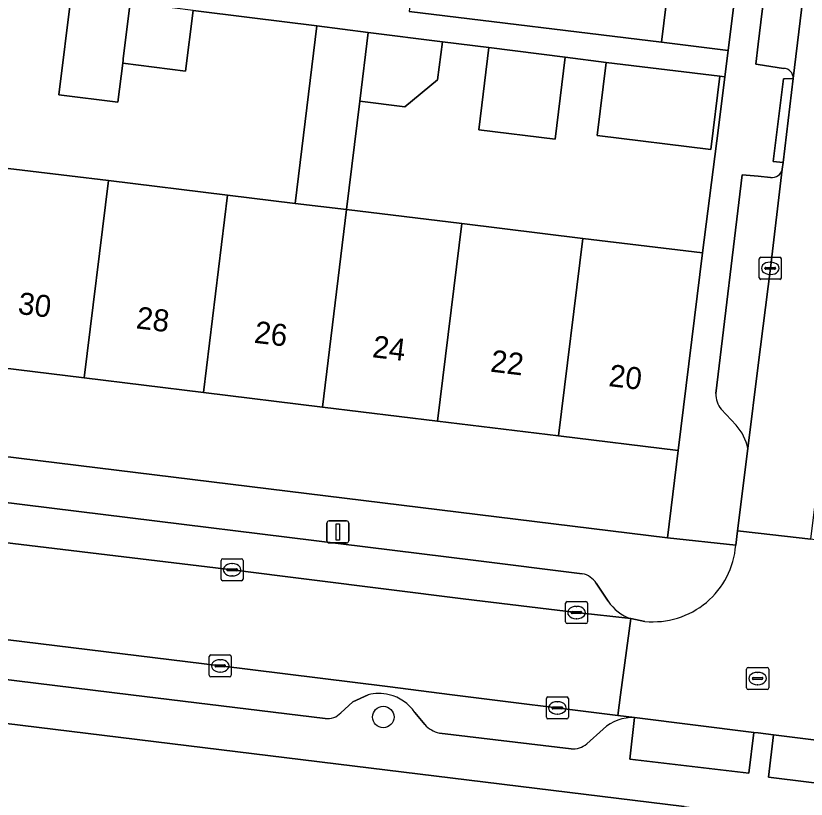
# Model space of a CAD drawing. Extents: x 158086 to 159499, y 382904 to 383981.
# Drawn here: x 158466.28 to 158502.18, y 383245.25 to 383280.84 of the extents above; entities that cross this region are included whole.
import ezdxf

# ---------------------------------------------------------------- set-up
doc = ezdxf.new("R2010")
doc.units = 0
for name, color, linetype in [('IMGEO_Boom', 7, 'Continuous'), ('IMGEO_Erf', 7, 'Continuous'), ('IMGEO_Kolk', 7, 'Continuous'), ('IMGEO_Lichtmast', 7, 'Continuous'), ('IMGEO_Muur', 7, 'Continuous'), ('IMGEO_Pand', 7, 'Continuous'), ('IMGEO_Pand_nummerreeks', 7, 'Continuous'), ('IMGEO_Parkeervlak_open', 7, 'Continuous'), ('IMGEO_Rijbaan_lokaal_open', 7, 'Continuous'), ('IMGEO_Rioolput', 7, 'Continuous'), ('IMGEO_Voetpad_open', 7, 'Continuous')]:
    doc.layers.add(name, color=color, linetype=linetype)

msp = doc.modelspace()

# ---------------------------------------------------------------- linework, layer by layer
at = {"layer": 'IMGEO_Boom'}
msp.add_circle((158482.968, 383248.984), 0.489, dxfattribs=at)
at = {"layer": 'IMGEO_Erf'}
for points in [[(158507.33, 383348.969), (158507.162, 383348.995), (158504.282, 383349.355), (158503.662, 383344.369), (158503.023, 383339.223), (158502.491, 383339.255), (158501.862, 383334.168), (158501.254, 383329.253), (158500.667, 383324.506), (158500.058, 383319.575), (158500, 383319.11), (158499.428, 383314.481), (158498.844, 383309.761), (158498.215, 383304.671), (158497.589, 383299.609), (158496.962, 383294.538), (158496.371, 383289.76), (158496.824, 383289.705), (158496.808, 383289.575), (158496.205, 383284.591), (158495.607, 383279.645), (158498.634, 383279.267), (158500, 383290.217)], [(158479.949, 383280.377), (158476.888, 383280.761), (158474.332, 383281.082), (158473.986, 383278.331), (158471.136, 383278.689), (158470.913, 383276.914), (158468.229, 383277.251), (158468.798, 383281.777), (158465.022, 383282.252), (158464.68, 383279.528), (158460.738, 383280.024), (158455.458, 383280.688), (158455.8, 383283.41), (158450.334, 383284.096), (158449.809, 383279.849), (158444.304, 383280.544), (158443.817, 383276.596), (158449.282, 383275.931), (158454.558, 383275.289), (158460.076, 383274.617), (158465.154, 383273.999), (158470.483, 383273.35), (158475.9, 383272.691), (158478.967, 383272.317)], [(158498.201, 383275.747), (158498.484, 383278.066), (158498.249, 383278.095), (158497.843, 383274.766), (158492.683, 383275.397), (158493.089, 383278.725), (158491.232, 383278.96), (158490.777, 383275.239), (158487.314, 383275.662), (158487.77, 383279.395), (158485.654, 383279.661), (158485.437, 383277.928), (158483.945, 383276.707), (158481.907, 383276.963), (158481.303, 383272.033), (158486.53, 383271.397), (158492.027, 383270.728), (158497.468, 383270.066)], [(158495.88, 383257.124), (158496.369, 383261.093), (158490.929, 383261.758), (158485.432, 383262.429), (158480.205, 383263.068), (158474.803, 383263.728), (158469.386, 383264.39), (158464.057, 383265.041), (158458.98, 383265.661), (158453.462, 383266.336), (158448.186, 383266.98), (158442.705, 383267.65), (158442.228, 383263.707)]]:
    msp.add_lwpolyline(points, close=True, dxfattribs=at)
msp.add_lwpolyline([(158436.549, 383248.305), (158441.758, 383247.657), (158441.696, 383247.152), (158441.807, 383247.138), (158446.774, 383246.532), (158451.695, 383245.931), (158456.494, 383245.345), (158461.605, 383244.721), (158466.13, 383244.169), (158471.399, 383243.525), (158476.25, 383242.933), (158481.134, 383242.337), (158485.89, 383241.756), (158485.95, 383242.251), (158486.107, 383242.232), (158491.225, 383241.61), (158496.149, 383241.011), (158496.63, 383244.919), (158455.212, 383250), (158436.049, 383252.351)], dxfattribs=at)
at = {"layer": 'IMGEO_Kolk'}
for p, q in [((158500.048, 383268.942), (158500.048, 383269.794)), ((158500.123, 383269.868), (158500.975, 383269.868)), ((158500.536, 383269.648), (158500.561, 383269.648)), ((158501.049, 383269.794), (158501.049, 383268.942)), ((158500.307, 383269.362), (158500.307, 383269.374)), ((158500.745, 383269.325), (158500.347, 383269.325)), ((158500.35, 383269.411), (158500.748, 383269.411)), ((158500.791, 383269.374), (158500.791, 383269.362)), ((158500.559, 383269.088), (158500.534, 383269.088)), ((158500.975, 383268.868), (158500.123, 383268.868)), ((158475.601, 383255.247), (158475.601, 383256.099)), ((158475.676, 383256.173), (158476.528, 383256.173)), ((158476.602, 383256.099), (158476.602, 383255.247)), ((158475.86, 383255.667), (158475.86, 383255.679)), ((158476.298, 383255.63), (158475.9, 383255.63)), ((158475.903, 383255.716), (158476.301, 383255.716)), ((158476.089, 383255.953), (158476.114, 383255.953)), ((158476.344, 383255.679), (158476.344, 383255.667)), ((158476.112, 383255.393), (158476.087, 383255.393)), ((158476.528, 383255.173), (158475.676, 383255.173)), ((158491.321, 383254.23), (158492.173, 383254.23)), ((158491.246, 383253.304), (158491.246, 383254.156)), ((158491.734, 383254.01), (158491.759, 383254.01)), ((158492.247, 383254.156), (158492.247, 383253.304)), ((158491.505, 383253.724), (158491.505, 383253.736)), ((158491.943, 383253.687), (158491.545, 383253.687)), ((158491.548, 383253.773), (158491.946, 383253.773)), ((158491.757, 383253.45), (158491.732, 383253.45)), ((158491.989, 383253.736), (158491.989, 383253.724)), ((158492.173, 383253.23), (158491.321, 383253.23)), ((158475.063, 383250.883), (158475.063, 383251.735)), ((158475.138, 383251.809), (158475.99, 383251.809)), ((158476.064, 383251.735), (158476.064, 383250.883)), ((158475.322, 383251.303), (158475.322, 383251.315)), ((158475.365, 383251.352), (158475.763, 383251.352)), ((158475.551, 383251.589), (158475.576, 383251.589)), ((158475.806, 383251.315), (158475.806, 383251.303)), ((158475.76, 383251.266), (158475.362, 383251.266)), ((158475.574, 383251.029), (158475.549, 383251.029)), ((158475.99, 383250.809), (158475.138, 383250.809)), ((158490.45, 383249.898), (158491.302, 383249.898)), ((158490.375, 383248.972), (158490.375, 383249.824)), ((158490.863, 383249.678), (158490.888, 383249.678)), ((158491.376, 383249.824), (158491.376, 383248.972)), ((158490.634, 383249.392), (158490.634, 383249.404)), ((158491.072, 383249.355), (158490.674, 383249.355)), ((158490.677, 383249.441), (158491.075, 383249.441)), ((158491.118, 383249.404), (158491.118, 383249.392)), ((158491.302, 383248.898), (158490.45, 383248.898)), ((158490.886, 383249.118), (158490.861, 383249.118))]:
    msp.add_line(p, q, dxfattribs=at)
for points in [[(158500.048, 383268.942), (158500.048, 383269.794)], [(158500.123, 383269.868), (158500.975, 383269.868)], [(158501.049, 383269.794), (158501.049, 383268.942)], [(158500.975, 383268.868), (158500.123, 383268.868)], [(158475.601, 383255.247), (158475.601, 383256.099)], [(158475.676, 383256.173), (158476.528, 383256.173)], [(158476.602, 383256.099), (158476.602, 383255.247)], [(158476.528, 383255.173), (158475.676, 383255.173)], [(158491.321, 383254.23), (158492.173, 383254.23)], [(158491.246, 383253.304), (158491.246, 383254.156)], [(158492.247, 383254.156), (158492.247, 383253.304)], [(158492.173, 383253.23), (158491.321, 383253.23)], [(158475.063, 383250.883), (158475.063, 383251.735)], [(158475.138, 383251.809), (158475.99, 383251.809)], [(158476.064, 383251.735), (158476.064, 383250.883)], [(158475.99, 383250.809), (158475.138, 383250.809)], [(158490.45, 383249.898), (158491.302, 383249.898)], [(158490.375, 383248.972), (158490.375, 383249.824)], [(158491.376, 383249.824), (158491.376, 383248.972)], [(158491.302, 383248.898), (158490.45, 383248.898)]]:
    msp.add_lwpolyline(points, dxfattribs=at)
for centre, radius, start, end in [((158500.125, 383269.792), 0.0765, 91.552, 178.448), ((158500.125, 383269.792), 0.0765, 91.552, 178.448), ((158500.973, 383269.792), 0.0765, 1.552, 88.448), ((158500.973, 383269.792), 0.0765, 1.552, 88.448), ((158500.347, 383269.371), 0.0403, 85.8775, 175.7526), ((158500.344, 383269.361), 0.0366, 178.938, 274.7102), ((158500.748, 383269.368), 0.043, 264.8664, 352.4533), ((158500.752, 383269.373), 0.0386, 1.7309, 96.639), ((158500.125, 383268.944), 0.0765, 181.552, 268.448), ((158500.125, 383268.944), 0.0765, 181.552, 268.448), ((158500.973, 383268.944), 0.0765, 271.552, 358.448), ((158500.973, 383268.944), 0.0765, 271.552, 358.448), ((158475.678, 383256.097), 0.0765, 91.552, 178.448), ((158475.678, 383256.097), 0.0765, 91.552, 178.448), ((158476.526, 383256.097), 0.0765, 1.552, 88.448), ((158476.526, 383256.097), 0.0765, 1.552, 88.448), ((158475.9, 383255.676), 0.0403, 85.8775, 175.7526), ((158475.897, 383255.666), 0.0366, 178.938, 274.7102), ((158476.301, 383255.673), 0.043, 264.8664, 352.4533), ((158476.305, 383255.678), 0.0386, 1.7309, 96.639), ((158475.678, 383255.249), 0.0765, 181.552, 268.448), ((158475.678, 383255.249), 0.0765, 181.552, 268.448), ((158476.526, 383255.249), 0.0765, 271.552, 358.448), ((158476.526, 383255.249), 0.0765, 271.552, 358.448), ((158491.323, 383254.154), 0.0765, 91.552, 178.448), ((158491.323, 383254.154), 0.0765, 91.552, 178.448), ((158492.171, 383254.154), 0.0765, 1.552, 88.448), ((158492.171, 383254.154), 0.0765, 1.552, 88.448), ((158491.545, 383253.733), 0.0403, 85.8775, 175.7526), ((158491.542, 383253.723), 0.0366, 178.938, 274.7102), ((158491.946, 383253.73), 0.043, 264.8664, 352.4533), ((158491.95, 383253.735), 0.0386, 1.7309, 96.639), ((158491.323, 383253.306), 0.0765, 181.552, 268.448), ((158491.323, 383253.306), 0.0765, 181.552, 268.448), ((158492.171, 383253.306), 0.0765, 271.552, 358.448), ((158492.171, 383253.306), 0.0765, 271.552, 358.448), ((158475.14, 383251.733), 0.0765, 91.552, 178.448), ((158475.14, 383251.733), 0.0765, 91.552, 178.448), ((158475.988, 383251.733), 0.0765, 1.552, 88.448), ((158475.988, 383251.733), 0.0765, 1.552, 88.448), ((158475.362, 383251.312), 0.0403, 85.8775, 175.7526), ((158475.359, 383251.302), 0.0366, 178.938, 274.7102), ((158475.763, 383251.309), 0.043, 264.8664, 352.4533), ((158475.767, 383251.314), 0.0386, 1.7309, 96.639), ((158475.14, 383250.885), 0.0765, 181.552, 268.448), ((158475.14, 383250.885), 0.0765, 181.552, 268.448), ((158475.988, 383250.885), 0.0765, 271.552, 358.448), ((158475.988, 383250.885), 0.0765, 271.552, 358.448), ((158490.452, 383249.822), 0.0765, 91.552, 178.448), ((158490.452, 383249.822), 0.0765, 91.552, 178.448), ((158491.3, 383249.822), 0.0765, 1.552, 88.448), ((158491.3, 383249.822), 0.0765, 1.552, 88.448), ((158490.674, 383249.401), 0.0403, 85.8775, 175.7526), ((158490.671, 383249.391), 0.0366, 178.938, 274.7102), ((158491.075, 383249.398), 0.043, 264.8664, 352.4533), ((158491.079, 383249.403), 0.0386, 1.7309, 96.639), ((158490.452, 383248.974), 0.0765, 181.552, 268.448), ((158490.452, 383248.974), 0.0765, 181.552, 268.448), ((158491.3, 383248.974), 0.0765, 271.552, 358.448), ((158491.3, 383248.974), 0.0765, 271.552, 358.448)]:
    msp.add_arc(centre, radius, start, end, dxfattribs=at)
for centre, major_axis, ratio, start_param, end_param in [((158500.535, 383269.368), (-0.387, 0.002), 0.722429, 4.712389, 7.853982), ((158500.56, 383269.368), (-0.39, 0.002), 0.717154, 1.570796, 4.712389), ((158476.088, 383255.673), (-0.387, 0.002), 0.722429, 4.712389, 7.853982), ((158476.113, 383255.673), (-0.39, 0.002), 0.717154, 1.570796, 4.712389), ((158491.733, 383253.73), (-0.387, 0.002), 0.722429, 4.712389, 7.853982), ((158491.758, 383253.73), (-0.39, 0.002), 0.717154, 1.570796, 4.712389), ((158475.55, 383251.309), (-0.387, 0.002), 0.722429, 4.712389, 7.853982), ((158475.575, 383251.309), (-0.39, 0.002), 0.717154, 1.570796, 4.712389), ((158490.862, 383249.398), (-0.387, 0.002), 0.722429, 4.712389, 7.853982), ((158490.887, 383249.398), (-0.39, 0.002), 0.717154, 1.570796, 4.712389)]:
    msp.add_ellipse(centre, major_axis=major_axis, ratio=ratio, start_param=start_param, end_param=end_param, dxfattribs=at)
at = {"layer": 'IMGEO_Lichtmast'}
for p, q in [((158480.409, 383256.992), (158480.409, 383257.792)), ((158480.409, 383257.792), (158480.409, 383256.992)), ((158480.509, 383257.892), (158481.299, 383257.892)), ((158481.299, 383257.892), (158480.509, 383257.892)), ((158481.399, 383257.792), (158481.399, 383256.992)), ((158481.399, 383256.992), (158481.399, 383257.792)), ((158481.299, 383256.892), (158480.509, 383256.892)), ((158480.509, 383256.892), (158481.299, 383256.892))]:
    msp.add_line(p, q, dxfattribs=at)
msp.add_lwpolyline([(158480.829, 383257.767), (158480.979, 383257.767), (158480.979, 383257.017), (158480.829, 383257.017), (158480.829, 383257.767)], dxfattribs=at)
for centre, start, end in [((158480.509, 383257.792), 90, 180), ((158480.509, 383257.792), 90, 180), ((158481.299, 383257.792), 0, 90), ((158481.299, 383257.792), 360, 90), ((158480.509, 383256.992), 180, 270), ((158480.509, 383256.992), 180, 270), ((158481.299, 383256.992), 270, 0), ((158481.299, 383256.992), 270, 0)]:
    msp.add_arc(centre, 0.1, start, end, dxfattribs=at)
at = {"layer": 'IMGEO_Muur'}
msp.add_lwpolyline([(158497.468, 383270.066), (158498.201, 383275.747)], dxfattribs=at)
at = {"layer": 'IMGEO_Pand'}
for points in [[(158487.155, 383285.683), (158484.738, 383285.975), (158484.14, 383281.031), (158495.607, 383279.645), (158496.205, 383284.591)], [(158471.474, 383281.441), (158468.798, 383281.777), (158468.229, 383277.251), (158470.913, 383276.914), (158471.136, 383278.689), (158471.153, 383278.825), (158471.16, 383278.877)], [(158474.332, 383281.082), (158471.474, 383281.441), (158471.16, 383278.877), (158471.153, 383278.825), (158471.136, 383278.689), (158473.986, 383278.331)], [(158481.907, 383276.963), (158482.289, 383280.083), (158479.949, 383280.377), (158478.967, 383272.317), (158481.303, 383272.033)], [(158485.654, 383279.661), (158482.289, 383280.083), (158481.907, 383276.963), (158483.945, 383276.707), (158485.437, 383277.928)], [(158491.232, 383278.96), (158487.77, 383279.395), (158487.314, 383275.662), (158490.777, 383275.239)], [(158498.249, 383278.095), (158493.089, 383278.725), (158492.683, 383275.397), (158497.843, 383274.766)], [(158465.154, 383273.999), (158464.057, 383265.041), (158469.386, 383264.39), (158470.483, 383273.35)], [(158474.803, 383263.728), (158475.9, 383272.691), (158470.483, 383273.35), (158469.386, 383264.39)], [(158481.303, 383272.033), (158478.967, 383272.317), (158475.9, 383272.691), (158474.803, 383263.728), (158480.205, 383263.068)], [(158481.303, 383272.033), (158480.205, 383263.068), (158485.432, 383262.429), (158486.53, 383271.397)], [(158492.027, 383270.728), (158486.53, 383271.397), (158485.432, 383262.429), (158490.929, 383261.758)], [(158492.027, 383270.728), (158490.929, 383261.758), (158496.369, 383261.093), (158497.468, 383270.066)]]:
    msp.add_lwpolyline(points, close=True, dxfattribs=at)
at = {"layer": 'IMGEO_Parkeervlak_open'}
for points in [[(158501.59, 383277.987), (158506.35, 383317.307)], [(158501.97, 383287.808), (158501.006, 383287.921), (158500, 383279.545), (158499.891, 383278.638), (158500, 383278.621), (158501.148, 383278.447)], [(158500.555, 383273.498), (158500, 383273.547), (158499.276, 383273.61), (158498.077, 383263.682)], [(158500.55, 383269.368), (158501.094, 383273.877)], [(158499.527, 383261.181), (158500, 383264.965), (158500.55, 383269.368)], [(158498.309, 383262.966), (158498.996, 383262.236)], [(158445.597, 383259.373), (158448.07, 383259.066), (158462.337, 383257.321), (158476.097, 383255.672), (158486.594, 383254.36), (158491.746, 383253.729), (158494.213, 383253.454)], [(158492.005, 383255.497), (158487.058, 383256.111), (158464.216, 383258.925)], [(158494.387, 383248.956), (158493.623, 383249.052), (158486.101, 383250), (158483.157, 383250.371), (158475.455, 383251.323), (158447.495, 383254.747), (158445.07, 383255.03)], [(158493.184, 383254.247), (158492.645, 383255.059)], [(158447.56, 383252.926), (158471.495, 383250), (158480.329, 383248.92)], [(158481.039, 383249.182), (158481.588, 383249.679), (158482.278, 383250)], [(158484.4, 383249.19), (158484.849, 383248.643)], [(158492.213, 383247.763), (158492.955, 383248.436)], [(158485.518, 383248.248), (158491.499, 383247.545)]]:
    msp.add_lwpolyline(points, dxfattribs=at)
for points in [[(158499.805, 383248.286), (158494.387, 383248.956), (158494.166, 383247.073), (158499.574, 383246.427)], [(158500.701, 383248.175), (158500.466, 383246.258), (158505.834, 383245.585), (158506.016, 383247.517)]]:
    msp.add_lwpolyline(points, close=True, dxfattribs=at)
for centre, radius, start, end in [((158501.154, 383278.011), 0.436, 356.8778, 90.8357), ((158500.63, 383273.964), 0.472, 260.8018, 349.4244), ((158499.161, 383263.638), 1.085, 177.6581, 218.2489), ((158497.405, 383260.774), 2.16, 10.8519, 42.582), ((158491.816, 383254.534), 0.981, 32.3326, 78.8939), ((158494.854, 383255.35), 2.002, 213.446, 251.3146), ((158482.757, 383248.055), 2.003, 76.1775, 103.8225), ((158482.753, 383248.064), 1.995, 34.3632, 76.0167), ((158480.442, 383249.707), 0.795, 261.8236, 318.6859), ((158494.282, 383247.013), 1.946, 86.9078, 133.007), ((158485.862, 383249.595), 1.39, 223.2099, 255.6721), ((158491.6, 383248.491), 0.952, 263.8901, 310.067)]:
    msp.add_arc(centre, radius, start, end, dxfattribs=at)
at = {"layer": 'IMGEO_Rijbaan_lokaal_open'}
for points in [[(158508.301, 383305.403), (158509.745, 383316.595), (158509.706, 383316.881), (158506.35, 383317.307), (158501.59, 383277.987), (158501.13, 383274.174), (158501.094, 383273.877), (158500.55, 383269.368), (158500, 383264.965), (158499.527, 383261.181), (158499.061, 383257.447), (158500, 383257.341), (158502.387, 383257.071), (158503.867, 383268.969), (158504.919, 383277.738), (158504.939, 383277.962), (158505.411, 383281.727), (158505.455, 383282.096), (158506.001, 383286.653)], [(158493.623, 383249.052), (158493.75, 383250), (158494.213, 383253.454), (158491.746, 383253.729), (158486.594, 383254.36), (158476.097, 383255.672), (158462.337, 383257.321), (158448.07, 383259.066), (158445.597, 383259.373), (158442.931, 383259.696), (158442.383, 383255.339), (158445.07, 383255.03), (158447.495, 383254.747), (158475.455, 383251.323), (158483.157, 383250.371), (158486.101, 383250)]]:
    msp.add_lwpolyline(points, close=True, dxfattribs=at)
for points in [[(158502.696, 383256.359), (158502.767, 383257.007), (158502.387, 383257.071), (158500, 383257.341), (158499.061, 383257.447), (158498.978, 383256.786)], [(158494.856, 383253.33), (158494.213, 383253.454), (158493.75, 383250), (158493.623, 383249.052), (158494.387, 383248.956), (158499.805, 383248.286), (158500, 383248.262), (158500.701, 383248.175), (158506.016, 383247.517), (158506.181, 383247.495), (158506.466, 383247.402), (158506.597, 383247.359), (158506.931, 383250), (158507.162, 383251.821), (158506.466, 383251.965)]]:
    msp.add_lwpolyline(points, dxfattribs=at)
msp.add_arc((158495.224, 383257.078), 3.766, 264.3965, 355.5584, dxfattribs=at)
at = {"layer": 'IMGEO_Rioolput'}
for p, q in [((158499.473, 383250.308), (158499.473, 383251.16)), ((158499.548, 383251.234), (158500.4, 383251.234)), ((158499.961, 383251.014), (158499.986, 383251.014)), ((158500.474, 383251.16), (158500.474, 383250.308)), ((158499.732, 383250.728), (158499.732, 383250.74)), ((158500.17, 383250.691), (158499.772, 383250.691)), ((158499.775, 383250.777), (158500.173, 383250.777)), ((158500.216, 383250.74), (158500.216, 383250.728)), ((158500.4, 383250.234), (158499.548, 383250.234)), ((158499.984, 383250.454), (158499.959, 383250.454))]:
    msp.add_line(p, q, dxfattribs=at)
for points in [[(158499.473, 383250.308), (158499.473, 383251.16)], [(158499.548, 383251.234), (158500.4, 383251.234)], [(158500.474, 383251.16), (158500.474, 383250.308)], [(158500.4, 383250.234), (158499.548, 383250.234)]]:
    msp.add_lwpolyline(points, dxfattribs=at)
for centre, radius, start, end in [((158499.55, 383251.158), 0.0765, 91.552, 178.448), ((158499.55, 383251.158), 0.0765, 91.552, 178.448), ((158500.398, 383251.158), 0.0765, 1.552, 88.448), ((158500.398, 383251.158), 0.0765, 1.552, 88.448), ((158499.772, 383250.737), 0.0403, 85.8775, 175.7526), ((158499.769, 383250.727), 0.0366, 178.938, 274.7102), ((158500.173, 383250.734), 0.043, 264.8664, 352.4533), ((158500.177, 383250.739), 0.0386, 1.7309, 96.639), ((158499.55, 383250.31), 0.0765, 181.552, 268.448), ((158499.55, 383250.31), 0.0765, 181.552, 268.448), ((158500.398, 383250.31), 0.0765, 271.552, 358.448), ((158500.398, 383250.31), 0.0765, 271.552, 358.448)]:
    msp.add_arc(centre, radius, start, end, dxfattribs=at)
for centre, major_axis, ratio, start_param, end_param in [((158499.96, 383250.734), (-0.387, 0.002), 0.722429, 4.712389, 7.853982), ((158499.985, 383250.734), (-0.39, 0.002), 0.717154, 1.570796, 4.712389)]:
    msp.add_ellipse(centre, major_axis=major_axis, ratio=ratio, start_param=start_param, end_param=end_param, dxfattribs=at)
at = {"layer": 'IMGEO_Voetpad_open'}
for points in [[(158511.394, 383369.843), (158508.542, 383370.23), (158508.497, 383369.862), (158509.21, 383368.911), (158509.577, 383368.866), (158508.689, 383361.668), (158508.172, 383357.482), (158507.29, 383350.336), (158507.233, 383349.742), (158507.162, 383348.995), (158507.33, 383348.969), (158500, 383290.217), (158498.634, 383279.267), (158498.484, 383278.066), (158498.201, 383275.747), (158497.468, 383270.066), (158496.369, 383261.093), (158495.88, 383257.124), (158498.978, 383256.786), (158499.061, 383257.447), (158499.527, 383261.181)], [(158501.148, 383278.447), (158500, 383278.621), (158499.891, 383278.638), (158500, 383279.545), (158501.006, 383287.921), (158501.97, 383287.808)], [(158474.332, 383281.082), (158476.888, 383280.761), (158479.949, 383280.377), (158482.289, 383280.083), (158485.654, 383279.661), (158487.77, 383279.395), (158491.232, 383278.96), (158493.089, 383278.725), (158498.249, 383278.095), (158498.484, 383278.066), (158498.634, 383279.267), (158495.607, 383279.645), (158484.14, 383281.031)], [(158501.094, 383273.877), (158501.13, 383274.174), (158500.675, 383274.227), (158501.146, 383277.97), (158501.59, 383277.987)], [(158498.077, 383263.682), (158499.276, 383273.61), (158500, 383273.547), (158500.555, 383273.498)], [(158277.718, 383271.726), (158339.394, 383264.164), (158340.307, 383264.052), (158345.526, 383263.412), (158350.794, 383262.766), (158350.957, 383262.746), (158353.332, 383262.456), (158436.049, 383252.351), (158455.212, 383250), (158496.63, 383244.919), (158496.962, 383244.878), (158498.052, 383244.744), (158500, 383244.504), (158557.145, 383237.463), (158557.763, 383241.156), (158557.654, 383241.196), (158556.058, 383241.376)], [(158495.88, 383257.124), (158442.228, 383263.707), (158438.654, 383264.131)], [(158498.996, 383262.236), (158498.309, 383262.966)], [(158464.216, 383258.925), (158487.058, 383256.111), (158492.005, 383255.497)], [(158498.978, 383256.786), (158495.88, 383257.124)], [(158492.645, 383255.059), (158493.184, 383254.247)], [(158494.213, 383253.454), (158494.856, 383253.33)], [(158480.329, 383248.92), (158471.495, 383250), (158447.56, 383252.926)], [(158482.278, 383250), (158481.588, 383249.679), (158481.039, 383249.182)], [(158484.849, 383248.643), (158484.4, 383249.19)], [(158506.597, 383247.359), (158506.466, 383247.402), (158506.181, 383247.495), (158506.016, 383247.517), (158505.834, 383245.585), (158500.466, 383246.258), (158500.701, 383248.175), (158500, 383248.262), (158499.805, 383248.286), (158499.574, 383246.427), (158494.166, 383247.073), (158494.387, 383248.956)], [(158492.955, 383248.436), (158492.213, 383247.763)], [(158491.499, 383247.545), (158485.518, 383248.248)]]:
    msp.add_lwpolyline(points, dxfattribs=at)
msp.add_lwpolyline([(158501.13, 383274.174), (158501.59, 383277.987), (158501.146, 383277.97), (158500.675, 383274.227)], close=True, dxfattribs=at)
for centre, radius, start, end in [((158501.154, 383278.011), 0.436, 356.8778, 90.8357), ((158500.63, 383273.964), 0.472, 260.8018, 349.4244), ((158499.161, 383263.638), 1.085, 177.6581, 218.2489), ((158497.405, 383260.774), 2.16, 10.8519, 42.582), ((158495.224, 383257.078), 3.766, 264.3965, 355.5584), ((158491.816, 383254.534), 0.981, 32.3326, 78.8939), ((158494.854, 383255.35), 2.002, 213.446, 251.3146), ((158482.757, 383248.055), 2.003, 76.1775, 103.8225), ((158482.753, 383248.064), 1.995, 34.3632, 76.0167), ((158480.442, 383249.707), 0.795, 261.8236, 318.6859), ((158494.282, 383247.013), 1.946, 86.9078, 133.007), ((158485.862, 383249.595), 1.39, 223.2099, 255.6721), ((158491.6, 383248.491), 0.952, 263.8901, 310.067)]:
    msp.add_arc(centre, radius, start, end, dxfattribs=at)

# ---------------------------------------------------------------- texts
at = {"layer": 'IMGEO_Pand_nummerreeks'}
for s, rotation, p in [('30', 353.0338, (158466.342, 383267.301)), ('28', 353.0338, (158471.708, 383266.645)), ('26', 353.0328, (158477.071, 383265.99)), ('24', 353.0338, (158482.438, 383265.334)), ('22', 353.0338, (158487.801, 383264.679)), ('20', 353.0338, (158493.174, 383264.022))]:
    msp.add_text(s, height=1, rotation=rotation, dxfattribs=at).set_placement(p)

doc.saveas('drawing.dxf')
